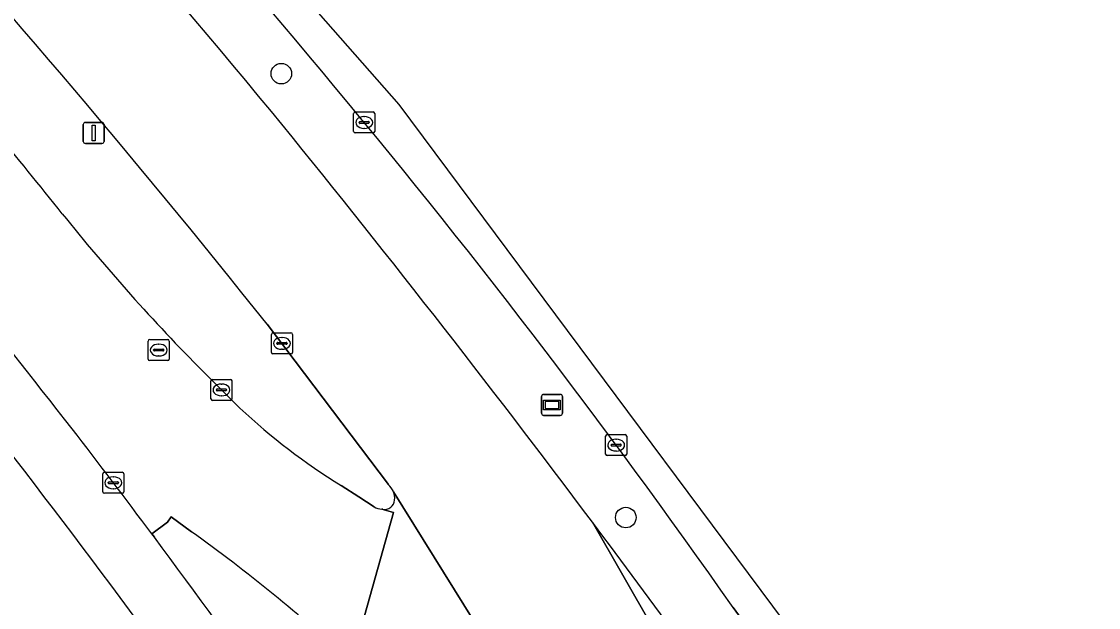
# Model space of a CAD drawing. Extents: x 161477 to 163040, y 383680 to 384871.
# Drawn here: x 162630.7 to 162681.8, y 384605.9 to 384633.7 of the extents above; entities that cross this region are included whole.
import ezdxf

# ---------------------------------------------------------------- set-up
doc = ezdxf.new("R2010")
doc.units = 0
for name, color, linetype in [('IMGEO_Berm_groen', 7, 'Continuous'), ('IMGEO_Boom', 7, 'Continuous'), ('IMGEO_Fietspad_open', 7, 'Continuous'), ('IMGEO_Groenvoorziening', 7, 'Continuous'), ('IMGEO_Kolk', 7, 'Continuous'), ('IMGEO_Lichtmast', 7, 'Continuous'), ('IMGEO_Rijbaan_lokaal_open', 7, 'Continuous'), ('IMGEO_Rijbaan_regionaal_gesloten', 7, 'Continuous'), ('IMGEO_Rioolput', 7, 'Continuous'), ('IMGEO_Voetpad_open', 7, 'Continuous'), ('IMGEO_Wegwijzer', 7, 'Continuous')]:
    doc.layers.add(name, color=color, linetype=linetype)

msp = doc.modelspace()

# ---------------------------------------------------------------- linework, layer by layer
at = {"layer": 'IMGEO_Berm_groen'}
for points in [[(162648.072, 384611.716), (162642.322, 384619.331)], [(162639.28, 384617.09), (162640.154, 384616.213), (162641.032, 384615.345)], [(162645.828, 384611.677), (162646.668, 384611.131), (162647.398, 384610.657)], [(162647.764, 384610.549), (162647.808, 384610.545)], [(162664.682, 384605.529), (162664.432, 384605.88)]]:
    msp.add_lwpolyline(points, dxfattribs=at)
for centre, radius, start, end in [((162187.768, 384250.498), 595, 39.797718, 42.749295), ((162198.596, 384262.558), 575.91, 39.571188, 42.60365), ((162261.718, 384316.058), 486.656, 38.54849, 42.16152), ((162218.104, 384292.813), 530.922, 38.67424, 39.78293), ((162358.698, 384391.736), 373.271, 35.00841, 39.93498), ((162166.406, 384241.936), 613.878, 36.831738, 39.14086), ((162704.425, 384681.889), 91.885, 218.58565, 224.84736), ((162661.738, 384637.449), 30.287, 226.8705, 238.3117), ((162647.508, 384611.06), 0.865, 21.7325, 49.3429), ((162647.497, 384611.058), 0.877, 355.0818, 21.5419), ((162647.887, 384611.64), 1.098, 243.5555, 263.5637), ((162647.891, 384611.018), 0.48, 260.005, 355.8579), ((162132.908, 384217.253), 655.486, 36.170456, 36.803424)]:
    msp.add_arc(centre, radius, start, end, dxfattribs=at)
at = {"layer": 'IMGEO_Boom'}
for centre in [(162642.994, 384631.232), (162659.339, 384610.15)]:
    msp.add_circle(centre, 0.489, dxfattribs=at)
at = {"layer": 'IMGEO_Fietspad_open'}
msp.add_lwpolyline([(162638.735, 384609.474), (162637.768, 384610.189), (162637.588, 384609.938), (162636.854, 384609.38), (162636.975, 384609.218)], dxfattribs=at)
for centre, radius, start, end in [((162217.978, 384299.531), 521.023, 34.26501, 36.46864), ((162593.264, 384545.994), 78.085, 47.23926, 54.38571)]:
    msp.add_arc(centre, radius, start, end, dxfattribs=at)
at = {"layer": 'IMGEO_Groenvoorziening'}
msp.add_arc((162315.058, 384368.929), 398.695, 35.25553, 38.70666, dxfattribs=at)
at = {"layer": 'IMGEO_Kolk'}
for p, q in [((162646.427, 384628.488), (162646.427, 384629.34)), ((162646.502, 384629.414), (162647.354, 384629.414)), ((162646.729, 384628.957), (162647.127, 384628.957)), ((162646.915, 384629.194), (162646.94, 384629.194)), ((162647.428, 384629.34), (162647.428, 384628.488)), ((162646.686, 384628.908), (162646.686, 384628.92)), ((162647.124, 384628.871), (162646.726, 384628.871)), ((162646.938, 384628.634), (162646.913, 384628.634)), ((162647.17, 384628.92), (162647.17, 384628.908)), ((162647.354, 384628.414), (162646.502, 384628.414)), ((162642.524, 384617.997), (162642.524, 384618.849)), ((162642.599, 384618.923), (162643.451, 384618.923)), ((162643.525, 384618.849), (162643.525, 384617.997)), ((162642.783, 384618.417), (162642.783, 384618.429)), ((162643.221, 384618.38), (162642.823, 384618.38)), ((162642.826, 384618.466), (162643.224, 384618.466)), ((162643.012, 384618.703), (162643.037, 384618.703)), ((162643.267, 384618.429), (162643.267, 384618.417)), ((162643.451, 384617.923), (162642.599, 384617.923)), ((162643.035, 384618.143), (162643.01, 384618.143)), ((162639.728, 384616.713), (162640.58, 384616.713)), ((162639.653, 384615.787), (162639.653, 384616.639)), ((162639.912, 384616.207), (162639.912, 384616.219)), ((162639.955, 384616.256), (162640.353, 384616.256)), ((162640.141, 384616.493), (162640.166, 384616.493)), ((162640.396, 384616.219), (162640.396, 384616.207)), ((162640.654, 384616.639), (162640.654, 384615.787)), ((162640.58, 384615.713), (162639.728, 384615.713)), ((162640.35, 384616.17), (162639.952, 384616.17)), ((162640.164, 384615.933), (162640.139, 384615.933)), ((162658.381, 384613.165), (162658.381, 384614.017)), ((162658.456, 384614.091), (162659.308, 384614.091)), ((162658.683, 384613.634), (162659.081, 384613.634)), ((162658.869, 384613.871), (162658.894, 384613.871)), ((162659.382, 384614.017), (162659.382, 384613.165)), ((162658.64, 384613.585), (162658.64, 384613.597)), ((162659.078, 384613.548), (162658.68, 384613.548)), ((162658.892, 384613.311), (162658.867, 384613.311)), ((162659.124, 384613.597), (162659.124, 384613.585)), ((162659.308, 384613.091), (162658.456, 384613.091)), ((162634.523, 384611.376), (162634.523, 384612.228)), ((162634.598, 384612.302), (162635.45, 384612.302)), ((162635.524, 384612.228), (162635.524, 384611.376)), ((162634.782, 384611.796), (162634.782, 384611.808)), ((162635.22, 384611.759), (162634.822, 384611.759)), ((162634.825, 384611.845), (162635.223, 384611.845)), ((162635.011, 384612.082), (162635.036, 384612.082)), ((162635.266, 384611.808), (162635.266, 384611.796)), ((162635.45, 384611.302), (162634.598, 384611.302)), ((162635.034, 384611.522), (162635.009, 384611.522))]:
    msp.add_line(p, q, dxfattribs=at)
for points in [[(162646.427, 384628.488), (162646.427, 384629.34)], [(162646.502, 384629.414), (162647.354, 384629.414)], [(162647.428, 384629.34), (162647.428, 384628.488)], [(162647.354, 384628.414), (162646.502, 384628.414)], [(162642.524, 384617.997), (162642.524, 384618.849)], [(162642.599, 384618.923), (162643.451, 384618.923)], [(162643.525, 384618.849), (162643.525, 384617.997)], [(162643.451, 384617.923), (162642.599, 384617.923)], [(162639.728, 384616.713), (162640.58, 384616.713)], [(162639.653, 384615.787), (162639.653, 384616.639)], [(162640.654, 384616.639), (162640.654, 384615.787)], [(162640.58, 384615.713), (162639.728, 384615.713)], [(162658.381, 384613.165), (162658.381, 384614.017)], [(162658.456, 384614.091), (162659.308, 384614.091)], [(162659.382, 384614.017), (162659.382, 384613.165)], [(162659.308, 384613.091), (162658.456, 384613.091)], [(162634.523, 384611.376), (162634.523, 384612.228)], [(162634.598, 384612.302), (162635.45, 384612.302)], [(162635.524, 384612.228), (162635.524, 384611.376)], [(162635.45, 384611.302), (162634.598, 384611.302)]]:
    msp.add_lwpolyline(points, dxfattribs=at)
for centre, radius, start, end in [((162646.504, 384629.338), 0.0765, 91.552, 178.448), ((162646.504, 384629.338), 0.0765, 91.552, 178.448), ((162646.726, 384628.917), 0.0403, 85.8775, 175.7526), ((162647.131, 384628.919), 0.0386, 1.7309, 96.639), ((162647.352, 384629.338), 0.0765, 1.552, 88.448), ((162647.352, 384629.338), 0.0765, 1.552, 88.448), ((162646.504, 384628.49), 0.0765, 181.552, 268.448), ((162646.504, 384628.49), 0.0765, 181.552, 268.448), ((162646.723, 384628.907), 0.0366, 178.938, 274.7102), ((162647.127, 384628.914), 0.043, 264.8664, 352.4533), ((162647.352, 384628.49), 0.0765, 271.552, 358.448), ((162647.352, 384628.49), 0.0765, 271.552, 358.448), ((162642.601, 384618.847), 0.0765, 91.552, 178.448), ((162642.601, 384618.847), 0.0765, 91.552, 178.448), ((162643.449, 384618.847), 0.0765, 1.552, 88.448), ((162643.449, 384618.847), 0.0765, 1.552, 88.448), ((162642.823, 384618.426), 0.0403, 85.8775, 175.7526), ((162642.82, 384618.416), 0.0366, 178.938, 274.7102), ((162643.224, 384618.423), 0.043, 264.8664, 352.4533), ((162643.228, 384618.428), 0.0386, 1.7309, 96.639), ((162642.601, 384617.999), 0.0765, 181.552, 268.448), ((162642.601, 384617.999), 0.0765, 181.552, 268.448), ((162643.449, 384617.999), 0.0765, 271.552, 358.448), ((162643.449, 384617.999), 0.0765, 271.552, 358.448), ((162639.73, 384616.637), 0.0765, 91.552, 178.448), ((162639.73, 384616.637), 0.0765, 91.552, 178.448), ((162640.578, 384616.637), 0.0765, 1.552, 88.448), ((162640.578, 384616.637), 0.0765, 1.552, 88.448), ((162639.952, 384616.216), 0.0403, 85.8775, 175.7526), ((162639.949, 384616.206), 0.0366, 178.938, 274.7102), ((162640.353, 384616.213), 0.043, 264.8664, 352.4533), ((162640.357, 384616.218), 0.0386, 1.7309, 96.639), ((162639.73, 384615.789), 0.0765, 181.552, 268.448), ((162639.73, 384615.789), 0.0765, 181.552, 268.448), ((162640.578, 384615.789), 0.0765, 271.552, 358.448), ((162640.578, 384615.789), 0.0765, 271.552, 358.448), ((162658.458, 384614.015), 0.0765, 91.552, 178.448), ((162658.458, 384614.015), 0.0765, 91.552, 178.448), ((162658.68, 384613.594), 0.0403, 85.8775, 175.7526), ((162659.085, 384613.596), 0.0386, 1.7309, 96.639), ((162659.306, 384614.015), 0.0765, 1.552, 88.448), ((162659.306, 384614.015), 0.0765, 1.552, 88.448), ((162658.458, 384613.167), 0.0765, 181.552, 268.448), ((162658.458, 384613.167), 0.0765, 181.552, 268.448), ((162658.677, 384613.584), 0.0366, 178.938, 274.7102), ((162659.081, 384613.591), 0.043, 264.8664, 352.4533), ((162659.306, 384613.167), 0.0765, 271.552, 358.448), ((162659.306, 384613.167), 0.0765, 271.552, 358.448), ((162634.6, 384612.226), 0.0765, 91.552, 178.448), ((162634.6, 384612.226), 0.0765, 91.552, 178.448), ((162635.448, 384612.226), 0.0765, 1.552, 88.448), ((162635.448, 384612.226), 0.0765, 1.552, 88.448), ((162634.822, 384611.805), 0.0403, 85.8775, 175.7526), ((162634.819, 384611.795), 0.0366, 178.938, 274.7102), ((162635.223, 384611.802), 0.043, 264.8664, 352.4533), ((162635.227, 384611.807), 0.0386, 1.7309, 96.639), ((162634.6, 384611.378), 0.0765, 181.552, 268.448), ((162634.6, 384611.378), 0.0765, 181.552, 268.448), ((162635.448, 384611.378), 0.0765, 271.552, 358.448), ((162635.448, 384611.378), 0.0765, 271.552, 358.448)]:
    msp.add_arc(centre, radius, start, end, dxfattribs=at)
for centre, major_axis, ratio, start_param, end_param in [((162646.914, 384628.914), (-0.387, 0.002), 0.722429, 4.712389, 7.853982), ((162646.939, 384628.914), (-0.39, 0.002), 0.717154, 1.570796, 4.712389), ((162643.011, 384618.423), (-0.387, 0.002), 0.722429, 4.712389, 7.853982), ((162643.036, 384618.423), (-0.39, 0.002), 0.717154, 1.570796, 4.712389), ((162640.14, 384616.213), (-0.387, 0.002), 0.722429, 4.712389, 7.853982), ((162640.165, 384616.213), (-0.39, 0.002), 0.717154, 1.570796, 4.712389), ((162658.868, 384613.591), (-0.387, 0.002), 0.722429, 4.712389, 7.853982), ((162658.893, 384613.591), (-0.39, 0.002), 0.717154, 1.570796, 4.712389), ((162635.01, 384611.802), (-0.387, 0.002), 0.722429, 4.712389, 7.853982), ((162635.035, 384611.802), (-0.39, 0.002), 0.717154, 1.570796, 4.712389)]:
    msp.add_ellipse(centre, major_axis=major_axis, ratio=ratio, start_param=start_param, end_param=end_param, dxfattribs=at)
at = {"layer": 'IMGEO_Lichtmast'}
for p, q in [((162633.596, 384628.016), (162633.596, 384628.816)), ((162633.596, 384628.816), (162633.596, 384628.016)), ((162633.696, 384628.916), (162634.486, 384628.916)), ((162634.486, 384628.916), (162633.696, 384628.916)), ((162634.586, 384628.816), (162634.586, 384628.016)), ((162634.586, 384628.016), (162634.586, 384628.816)), ((162634.486, 384627.916), (162633.696, 384627.916)), ((162633.696, 384627.916), (162634.486, 384627.916))]:
    msp.add_line(p, q, dxfattribs=at)
msp.add_lwpolyline([(162634.016, 384628.791), (162634.166, 384628.791), (162634.166, 384628.041), (162634.016, 384628.041), (162634.016, 384628.791)], dxfattribs=at)
for centre, start, end in [((162633.696, 384628.816), 90, 180), ((162633.696, 384628.816), 90, 180), ((162634.486, 384628.816), 0, 90), ((162634.486, 384628.816), 360, 90), ((162633.696, 384628.016), 180, 270), ((162633.696, 384628.016), 180, 270), ((162634.486, 384628.016), 270, 0), ((162634.486, 384628.016), 270, 0)]:
    msp.add_arc(centre, 0.1, start, end, dxfattribs=at)
at = {"layer": 'IMGEO_Rijbaan_lokaal_open'}
for points in [[(162641.032, 384615.345), (162640.154, 384616.213), (162639.28, 384617.09)], [(162647.398, 384610.657), (162646.668, 384611.131), (162645.828, 384611.677)], [(162636.854, 384609.38), (162637.588, 384609.938), (162637.768, 384610.189), (162638.735, 384609.474)], [(162646.279, 384603.324), (162646.323, 384603.283), (162648.318, 384610.389), (162647.764, 384610.549)]]:
    msp.add_lwpolyline(points, dxfattribs=at)
for centre, radius, start, end in [((162218.104, 384292.813), 530.922, 38.67424, 39.78293), ((162210.937, 384285.804), 534.928, 37.89572, 39.85931), ((162704.425, 384681.889), 91.885, 218.58565, 224.84736), ((162661.738, 384637.449), 30.287, 226.8705, 238.3117), ((162101.084, 384206.469), 670.363, 36.944016, 37.479649), ((162647.887, 384611.64), 1.098, 243.5555, 263.5637), ((162593.264, 384545.994), 78.085, 47.23926, 54.38571)]:
    msp.add_arc(centre, radius, start, end, dxfattribs=at)
at = {"layer": 'IMGEO_Rijbaan_regionaal_gesloten'}
for points in [[(162708.903, 384542.641), (162673.755, 384595.96), (162648.578, 384629.77), (162629.086, 384651.951), (162621.38, 384659.599), (162603.002, 384676.806), (162601.43, 384677.969), (162602.209, 384677.219)], [(162642.322, 384619.331), (162648.072, 384611.716)], [(162648.312, 384611.38), (162656.913, 384597.53), (162662.642, 384588.001), (162669.571, 384576.273), (162678.43, 384561.146), (162690.221, 384541.556), (162694.729, 384533.867), (162700.392, 384537.428), (162691.025, 384553.287), (162677.768, 384575.611), (162668.575, 384591.138), (162663.512, 384599.868), (162657.753, 384609.936)], [(162660.195, 384586.185), (162661.36, 384584.262), (162670.368, 384569.152), (162685.222, 384543.678), (162689.993, 384535.646), (162692.033, 384532.172), (162694.729, 384533.867), (162690.221, 384541.556), (162678.43, 384561.146), (162669.571, 384576.273), (162662.642, 384588.001), (162656.913, 384597.53), (162648.312, 384611.38)], [(162647.808, 384610.545), (162647.764, 384610.549), (162648.318, 384610.389), (162646.323, 384603.283)], [(162657.753, 384609.936), (162663.512, 384599.868), (162668.575, 384591.138), (162677.768, 384575.611), (162691.025, 384553.287), (162700.392, 384537.428), (162702.998, 384539.067), (162701.003, 384542.549), (162699.655, 384544.828), (162696.961, 384549.381), (162689.158, 384562.781), (162678.825, 384579.596)], [(162664.432, 384605.88), (162664.682, 384605.529), (162678.843, 384585.319), (162681.509, 384581.473)]]:
    msp.add_lwpolyline(points, dxfattribs=at)
for centre, radius, start, end in [((162187.768, 384250.498), 595, 39.797718, 42.749295), ((162198.596, 384262.558), 575.91, 39.571188, 42.60365), ((162261.718, 384316.058), 486.656, 38.54849, 42.16152), ((162358.698, 384391.736), 373.271, 35.00841, 39.93498), ((162166.406, 384241.936), 613.878, 36.831738, 39.14086), ((162647.508, 384611.06), 0.865, 21.7325, 49.3429), ((162647.497, 384611.058), 0.877, 355.0818, 21.5419), ((162647.891, 384611.018), 0.48, 260.005, 355.8579), ((162132.908, 384217.253), 655.486, 36.170456, 36.803424)]:
    msp.add_arc(centre, radius, start, end, dxfattribs=at)
at = {"layer": 'IMGEO_Rioolput'}
for p, q in [((162636.677, 384617.679), (162636.677, 384618.531)), ((162636.752, 384618.605), (162637.604, 384618.605)), ((162637.165, 384618.385), (162637.19, 384618.385)), ((162637.678, 384618.531), (162637.678, 384617.679)), ((162636.936, 384618.099), (162636.936, 384618.111)), ((162637.374, 384618.062), (162636.976, 384618.062)), ((162636.979, 384618.148), (162637.377, 384618.148)), ((162637.188, 384617.825), (162637.163, 384617.825)), ((162637.42, 384618.111), (162637.42, 384618.099)), ((162637.604, 384617.605), (162636.752, 384617.605))]:
    msp.add_line(p, q, dxfattribs=at)
for points in [[(162636.677, 384617.679), (162636.677, 384618.531)], [(162636.752, 384618.605), (162637.604, 384618.605)], [(162637.678, 384618.531), (162637.678, 384617.679)], [(162637.604, 384617.605), (162636.752, 384617.605)]]:
    msp.add_lwpolyline(points, dxfattribs=at)
for centre, radius, start, end in [((162636.754, 384618.529), 0.0765, 91.552, 178.448), ((162636.754, 384618.529), 0.0765, 91.552, 178.448), ((162637.602, 384618.529), 0.0765, 1.552, 88.448), ((162637.602, 384618.529), 0.0765, 1.552, 88.448), ((162636.976, 384618.108), 0.0403, 85.8775, 175.7526), ((162636.973, 384618.098), 0.0366, 178.938, 274.7102), ((162637.377, 384618.105), 0.043, 264.8664, 352.4533), ((162637.381, 384618.11), 0.0386, 1.7309, 96.639), ((162636.754, 384617.681), 0.0765, 181.552, 268.448), ((162636.754, 384617.681), 0.0765, 181.552, 268.448), ((162637.602, 384617.681), 0.0765, 271.552, 358.448), ((162637.602, 384617.681), 0.0765, 271.552, 358.448)]:
    msp.add_arc(centre, radius, start, end, dxfattribs=at)
for centre, major_axis, ratio, start_param, end_param in [((162637.164, 384618.105), (-0.387, 0.002), 0.722429, 4.712389, 7.853982), ((162637.189, 384618.105), (-0.39, 0.002), 0.717154, 1.570796, 4.712389)]:
    msp.add_ellipse(centre, major_axis=major_axis, ratio=ratio, start_param=start_param, end_param=end_param, dxfattribs=at)
at = {"layer": 'IMGEO_Voetpad_open'}
msp.add_lwpolyline([(162636.975, 384609.218), (162636.854, 384609.38)], dxfattribs=at)
for centre, radius, start, end in [((162210.937, 384285.804), 534.928, 37.89572, 39.85931), ((162315.058, 384368.929), 398.695, 35.25553, 38.70666), ((162101.084, 384206.469), 670.363, 36.944016, 37.479649), ((162217.978, 384299.531), 521.023, 34.26501, 36.46864)]:
    msp.add_arc(centre, radius, start, end, dxfattribs=at)
at = {"layer": 'IMGEO_Wegwijzer'}
for p, q in [((162655.34, 384615.101), (162655.34, 384615.901)), ((162655.34, 384615.901), (162655.34, 384615.101)), ((162655.44, 384616.001), (162656.23, 384616.001)), ((162656.23, 384616.001), (162655.44, 384616.001)), ((162656.33, 384615.901), (162656.33, 384615.101)), ((162656.33, 384615.101), (162656.33, 384615.901)), ((162656.23, 384615.001), (162655.44, 384615.001)), ((162655.44, 384615.001), (162656.23, 384615.001))]:
    msp.add_line(p, q, dxfattribs=at)
for points in [[(162655.441, 384615.733), (162656.229, 384615.733), (162656.229, 384615.269), (162655.441, 384615.269), (162655.441, 384615.733)], [(162655.506, 384615.668), (162655.506, 384615.334), (162656.164, 384615.334), (162656.164, 384615.668), (162655.506, 384615.668)]]:
    msp.add_lwpolyline(points, dxfattribs=at)
for centre, start, end in [((162655.44, 384615.901), 90, 180), ((162655.44, 384615.901), 90, 180), ((162656.23, 384615.901), 0, 90), ((162656.23, 384615.901), 360, 90), ((162655.44, 384615.101), 180, 270), ((162655.44, 384615.101), 180, 270), ((162656.23, 384615.101), 270, 0), ((162656.23, 384615.101), 270, 0)]:
    msp.add_arc(centre, 0.1, start, end, dxfattribs=at)

doc.saveas('drawing.dxf')
